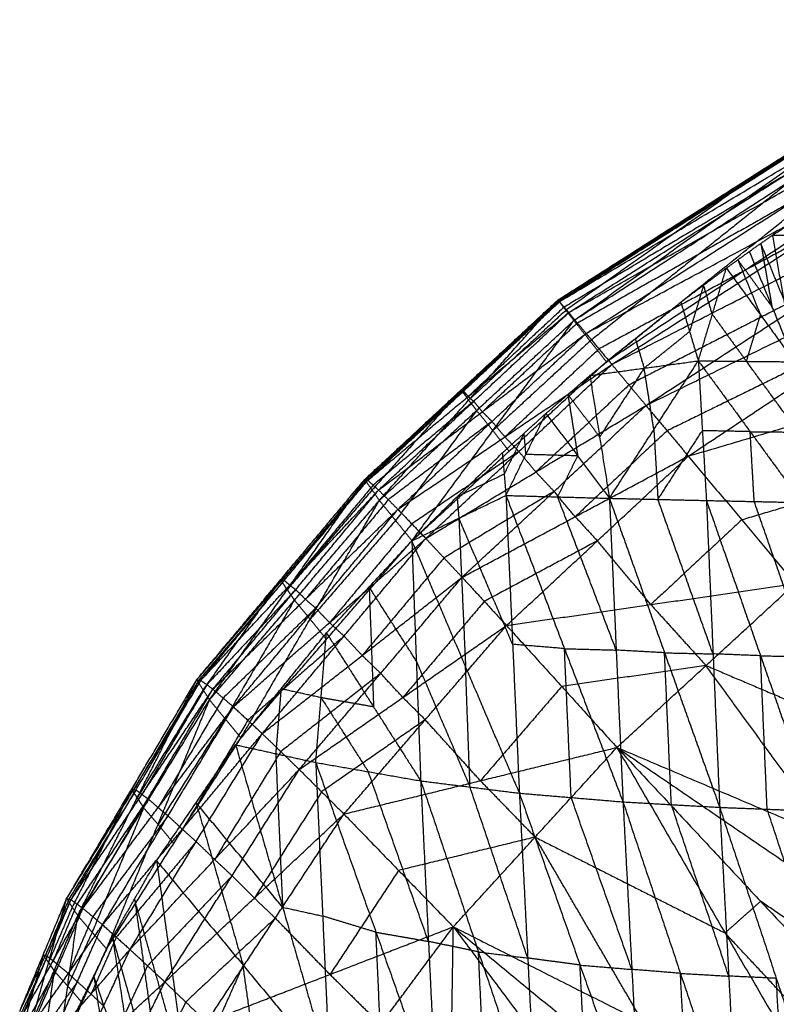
# Model space of a CAD drawing. Header units: millimetres. Extents: x -106 to 110, y -96 to 120.
# Tile 368 of 656: x -73 to -66, y 88 to 97. Entities that reach past the tile are written whole.
import ezdxf

# ---------------------------------------------------------------- set-up
doc = ezdxf.new("R2010")
doc.units = ezdxf.units.MM
doc.header["$MEASUREMENT"] = 0
doc.layers.add('Default', color=7, linetype='Continuous', true_color=0x000000)

msp = doc.modelspace()

# ---------------------------------------------------------------- linework, layer by layer
at = {"layer": 'Default'}
for points in [[(-68.0677, 94.5297, 11.3812), (-66.0181, 95.8341, 11.6363), (-63.9685, 97.1385, 11.8915)], [(-67.919, 94.339, 10.636), (-65.9438, 95.7387, 11.2638), (-63.9685, 97.1385, 11.8915)], [(-68.0677, 94.5297, 11.3812), (-66.0186, 95.8174, 11.8301), (-63.9694, 97.1051, 12.279)], [(-68.0526, 94.5145, 11.8439), (-66.011, 95.8098, 12.0615), (-63.9694, 97.1051, 12.279)], [(-68.0526, 94.5145, 11.8439), (-65.982, 95.7505, 12.2648), (-63.9114, 96.9865, 12.6856)], [(-67.9667, 94.4126, 12.3374), (-65.9391, 95.6995, 12.5115), (-63.9114, 96.9865, 12.6856)], [(-67.919, 94.339, 10.636), (-65.8704, 95.6618, 10.9424), (-63.8217, 96.9845, 11.2488)], [(-67.6165, 93.9565, 10.1416), (-65.7191, 95.4705, 10.6952), (-63.8217, 96.9845, 11.2488)], [(-67.9667, 94.4126, 12.3374), (-65.878, 95.5956, 12.7106), (-63.7892, 96.7785, 13.0837)], [(-67.8051, 94.2186, 12.8289), (-65.7971, 95.4986, 12.9563), (-63.7892, 96.7785, 13.0837)], [(-67.6165, 93.9565, 10.1416), (-65.586, 95.2961, 10.4701), (-63.5556, 96.6357, 10.7985)], [(-67.8051, 94.2186, 12.8289), (-65.7024, 95.3494, 13.1357), (-63.5997, 96.4803, 13.4426)], [(-67.5652, 93.9303, 13.2812), (-65.5825, 95.2053, 13.3619), (-63.5997, 96.4803, 13.4426)], [(-67.5652, 93.9303, 13.2812), (-65.4535, 95.012, 13.5061), (-63.3417, 96.0938, 13.731)], [(-67.2473, 93.5485, 13.6563), (-65.2945, 94.8211, 13.6936), (-63.3417, 96.0938, 13.731)], [(-66.011, 95.8098, 12.0615), (-67.0356, 95.1659, 11.837), (-68.0602, 94.5221, 11.6126)], [(-66.0181, 95.8341, 11.6363), (-67.0058, 95.1342, 11.3225), (-67.9934, 94.4344, 11.0086)], [(-65.9391, 95.6995, 12.5115), (-66.9744, 95.0815, 12.3011), (-68.0097, 94.4635, 12.0907)], [(-65.8704, 95.6618, 10.9424), (-66.8191, 94.9048, 10.6656), (-67.7677, 94.1478, 10.3888)], [(-66.0706, 95.1324, 10.2585), (-65.6332, 95.4208, 10.3292), (-65.1958, 95.7092, 10.3999)], [(-67.2473, 93.5485, 13.6563), (-65.1317, 94.5861, 13.7883), (-63.0162, 95.6236, 13.9202)], [(-66.8536, 93.0768, 13.9191), (-64.9349, 94.3502, 13.9197), (-63.0162, 95.6236, 13.9202)], [(-65.7971, 95.4986, 12.9563), (-66.8415, 94.9071, 12.7697), (-67.8859, 94.3156, 12.5832)], [(-65.5825, 95.2053, 13.3619), (-66.6338, 94.6399, 13.2084), (-67.6851, 94.0745, 13.055)], [(-66.2858, 94.9809, 10.2319), (-66.1782, 95.0566, 10.2452), (-66.0706, 95.1324, 10.2585)], [(-66.0706, 95.1324, 10.2585), (-65.5448, 95.1376, 10.055), (-65.019, 95.1428, 9.8515)], [(-66.0706, 95.1324, 10.2585), (-65.9671, 94.5436, 9.8272), (-65.8636, 93.9548, 9.3959)], [(-66.1782, 95.0566, 10.2452), (-66.1265, 94.7622, 10.0295), (-66.0747, 94.4678, 9.8139)], [(-65.9671, 94.5436, 9.8272), (-66.0726, 94.8001, 10.0362), (-66.1782, 95.0566, 10.2452)], [(-66.4991, 94.827, 10.2088), (-66.3924, 94.9039, 10.2204), (-66.2858, 94.9809, 10.2319)], [(-66.2858, 94.9809, 10.2319), (-66.0747, 94.4678, 9.8139), (-65.8636, 93.9548, 9.3959)], [(-66.3924, 94.9039, 10.2204), (-66.2869, 94.6474, 10.0113), (-66.1814, 94.3909, 9.8023)], [(-66.0747, 94.4678, 9.8139), (-66.2336, 94.6859, 10.0171), (-66.3924, 94.9039, 10.2204)], [(-65.2945, 94.8211, 13.6936), (-66.3504, 94.2803, 13.5812), (-67.4063, 93.7394, 13.4687)], [(-66.9227, 94.5096, 10.1727), (-66.7109, 94.6683, 10.1908), (-66.4991, 94.827, 10.2088)], [(-66.7602, 93.9637, 9.7716), (-66.6296, 94.3953, 9.9902), (-66.4991, 94.827, 10.2088)], [(-66.4991, 94.827, 10.2088), (-66.1814, 94.3909, 9.8023), (-65.8636, 93.9548, 9.3959)], [(-66.7109, 94.6683, 10.1908), (-66.7761, 94.4525, 10.0815), (-66.8414, 94.2367, 9.9722)], [(-66.6296, 94.3953, 9.9902), (-66.6702, 94.5318, 10.0905), (-66.7109, 94.6683, 10.1908)], [(-69.8661, 92.8599, 11.4507), (-68.9669, 93.6948, 11.4159), (-68.0677, 94.5297, 11.3812)], [(-69.8661, 92.8599, 11.4507), (-68.9594, 93.6872, 11.6473), (-68.0526, 94.5145, 11.8439)], [(-69.8387, 92.852, 11.8993), (-68.9457, 93.6832, 11.8716), (-68.0526, 94.5145, 11.8439)], [(-69.7301, 92.665, 10.7275), (-68.8989, 93.5974, 11.0543), (-68.0677, 94.5297, 11.3812)], [(-68.0602, 94.5221, 11.6126), (-68.5098, 94.1046, 11.6299), (-68.9594, 93.6872, 11.6473)], [(-68.0677, 94.5297, 11.3812), (-68.0602, 94.5221, 11.6126), (-68.0526, 94.5145, 11.8439)], [(-68.0677, 94.5297, 11.3812), (-67.9934, 94.4344, 11.0086), (-67.919, 94.339, 10.636)], [(-68.0526, 94.5145, 11.8439), (-68.0097, 94.4635, 12.0907), (-67.9667, 94.4126, 12.3374)], [(-67.7701, 93.8275, 10.1404), (-67.3464, 94.1686, 10.1565), (-66.9227, 94.5096, 10.1727)], [(-66.9227, 94.5096, 10.1727), (-66.8414, 94.2367, 9.9722), (-66.7602, 93.9637, 9.7716)], [(-69.8387, 92.852, 11.8993), (-68.9027, 93.6323, 12.1184), (-67.9667, 94.4126, 12.3374)], [(-69.7372, 92.761, 12.3775), (-68.8519, 93.5868, 12.3575), (-67.9667, 94.4126, 12.3374)], [(-68.0097, 94.4635, 12.0907), (-68.4562, 94.0479, 12.1045), (-68.9027, 93.6323, 12.1184)], [(-67.9934, 94.4344, 11.0086), (-68.4461, 94.0159, 11.0315), (-68.8989, 93.5974, 11.0543)], [(-67.9667, 94.4126, 12.3374), (-67.8859, 94.3156, 12.5832), (-67.8051, 94.2186, 12.8289)], [(-66.8536, 93.0768, 13.9191), (-64.5151, 93.7693, 13.9179), (-62.1766, 94.4619, 13.9168)], [(-66.6296, 94.3953, 9.9902), (-66.4708, 94.1773, 9.787), (-66.3119, 93.9593, 9.5837)], [(-66.3119, 93.9593, 9.5837), (-66.2466, 94.1751, 9.693), (-66.1814, 94.3909, 9.8023)], [(-69.7301, 92.665, 10.7275), (-68.8246, 93.502, 10.6818), (-67.919, 94.339, 10.636)], [(-69.4267, 92.2893, 10.247), (-68.6729, 93.3142, 10.4415), (-67.919, 94.339, 10.636)], [(-67.8859, 94.3156, 12.5832), (-68.3285, 93.9027, 12.5932), (-68.7711, 93.4898, 12.6032)], [(-67.919, 94.339, 10.636), (-67.7677, 94.1478, 10.3888), (-67.6165, 93.9565, 10.1416)], [(-64.9349, 94.3502, 13.9197), (-65.9927, 93.8314, 13.8537), (-67.0504, 93.3126, 13.7877)], [(-69.7372, 92.761, 12.3775), (-68.7711, 93.4898, 12.6032), (-67.8051, 94.2186, 12.8289)], [(-69.5573, 92.5814, 12.8532), (-68.6812, 93.4, 12.841), (-67.8051, 94.2186, 12.8289)], [(-67.8051, 94.2186, 12.8289), (-67.6851, 94.0745, 13.055), (-67.5652, 93.9303, 13.2812)], [(-67.2651, 93.8956, 9.956), (-67.0533, 94.0661, 9.9641), (-66.8414, 94.2367, 9.9722)], [(-67.7677, 94.1478, 10.3888), (-68.2203, 93.731, 10.4152), (-68.6729, 93.3142, 10.4415)], [(-67.3464, 94.1686, 10.1565), (-67.3057, 94.0321, 10.0563), (-67.2651, 93.8956, 9.956)], [(-67.6851, 94.0745, 13.055), (-68.1232, 93.6651, 13.0611), (-68.5613, 93.2558, 13.0672)], [(-69.5573, 92.5814, 12.8532), (-68.5613, 93.2558, 13.0672), (-67.5652, 93.9303, 13.2812)], [(-69.4267, 92.2893, 10.247), (-68.5216, 93.1229, 10.1943), (-67.6165, 93.9565, 10.1416)], [(-69.2977, 92.3108, 13.2903), (-68.4314, 93.1205, 13.2857), (-67.5652, 93.9303, 13.2812)], [(-67.7701, 93.8275, 10.1404), (-67.2651, 93.8956, 9.956), (-66.7602, 93.9637, 9.7716)], [(-67.5882, 92.6847, 9.5033), (-67.1742, 93.3242, 9.6374), (-66.7602, 93.9637, 9.7716)], [(-67.5652, 93.9303, 13.2812), (-67.4063, 93.7394, 13.4687), (-67.2473, 93.5485, 13.6563)], [(-66.7602, 93.9637, 9.7716), (-66.7225, 93.314, 9.4348), (-66.6848, 92.6643, 9.098)], [(-66.7602, 93.9637, 9.7716), (-66.3119, 93.9593, 9.5837), (-65.8636, 93.9548, 9.3959)], [(-66.7602, 93.9637, 9.7716), (-66.2774, 93.3046, 9.247), (-65.7947, 92.6454, 8.7225)], [(-65.8292, 93.3001, 9.0592), (-66.0705, 93.6297, 9.3215), (-66.3119, 93.9593, 9.5837)], [(-68.1792, 93.4742, 10.1448), (-67.9746, 93.6508, 10.1426), (-67.7701, 93.8275, 10.1404)], [(-67.7701, 93.8275, 10.1404), (-67.6791, 93.2561, 9.8218), (-67.5882, 92.6847, 9.5033)], [(-67.2651, 93.8956, 9.956), (-67.4721, 93.5759, 9.8889), (-67.6791, 93.2561, 9.8218)], [(-67.1742, 93.3242, 9.6374), (-67.2196, 93.6099, 9.7967), (-67.2651, 93.8956, 9.956)], [(-67.4063, 93.7394, 13.4687), (-67.8394, 93.3345, 13.471), (-68.2725, 92.9296, 13.4733)], [(-68.9457, 93.6832, 11.8716), (-69.399, 93.2696, 11.7733), (-69.8524, 92.8559, 11.675)], [(-68.9669, 93.6948, 11.4159), (-69.3825, 93.2286, 11.2525), (-69.7981, 92.7625, 11.0891)], [(-68.8989, 93.5974, 11.0543), (-68.9329, 93.6461, 11.2351), (-68.9669, 93.6948, 11.4159)], [(-68.9594, 93.6872, 11.6473), (-68.9631, 93.691, 11.5316), (-68.9669, 93.6948, 11.4159)], [(-68.9594, 93.6872, 11.6473), (-68.9525, 93.6852, 11.7595), (-68.9457, 93.6832, 11.8716)], [(-68.9027, 93.6323, 12.1184), (-68.9242, 93.6577, 11.995), (-68.9457, 93.6832, 11.8716)], [(-67.9746, 93.6508, 10.1426), (-67.9292, 93.3651, 9.9833), (-67.8837, 93.0794, 9.824)], [(-67.6791, 93.2561, 9.8218), (-67.8269, 93.4535, 9.9822), (-67.9746, 93.6508, 10.1426)], [(-68.8519, 93.5868, 12.3575), (-69.3199, 93.1966, 12.2479), (-69.7879, 92.8065, 12.1384)], [(-68.9027, 93.6323, 12.1184), (-68.8773, 93.6095, 12.2379), (-68.8519, 93.5868, 12.3575)], [(-68.8989, 93.5974, 11.0543), (-68.8617, 93.5497, 10.8681), (-68.8246, 93.502, 10.6818)], [(-68.7711, 93.4898, 12.6032), (-68.8115, 93.5383, 12.4803), (-68.8519, 93.5868, 12.3575)], [(-68.8246, 93.502, 10.6818), (-69.2015, 92.9896, 10.5845), (-69.5784, 92.4772, 10.4872)], [(-69.2977, 92.3108, 13.2903), (-68.2725, 92.9296, 13.4733), (-67.2473, 93.5485, 13.6563)], [(-68.9595, 91.9496, 13.652), (-68.1034, 92.749, 13.6541), (-67.2473, 93.5485, 13.6563)], [(-68.6729, 93.3142, 10.4415), (-68.7487, 93.4081, 10.5616), (-68.8246, 93.502, 10.6818)], [(-68.7711, 93.4898, 12.6032), (-68.7261, 93.4449, 12.7221), (-68.6812, 93.4, 12.841)], [(-68.5851, 93.1071, 10.1629), (-68.3822, 93.2906, 10.1539), (-68.1792, 93.4742, 10.1448)], [(-68.5515, 92.711, 9.9696), (-68.3653, 93.0926, 10.0572), (-68.1792, 93.4742, 10.1448)], [(-68.1792, 93.4742, 10.1448), (-67.8837, 93.0794, 9.824), (-67.5882, 92.6847, 9.5033)], [(-67.2473, 93.5485, 13.6563), (-67.0504, 93.3126, 13.7877), (-66.8536, 93.0768, 13.9191)], [(-68.6812, 93.4, 12.841), (-69.1642, 93.0356, 12.7282), (-69.6472, 92.6712, 12.6153)], [(-68.5613, 93.2558, 13.0672), (-68.6212, 93.3279, 12.9541), (-68.6812, 93.4, 12.841)], [(-68.6729, 93.3142, 10.4415), (-68.5972, 93.2185, 10.3179), (-68.5216, 93.1229, 10.1943)], [(-68.3822, 93.2906, 10.1539), (-68.4752, 93.0998, 10.1101), (-68.5683, 92.909, 10.0662)], [(-68.3653, 93.0926, 10.0572), (-68.3738, 93.1916, 10.1055), (-68.3822, 93.2906, 10.1539)], [(-67.0504, 93.3126, 13.7877), (-67.4785, 92.9129, 13.7866), (-67.9065, 92.5132, 13.7855)], [(-67.1742, 93.3242, 9.6374), (-67.1553, 92.9993, 9.469), (-67.1365, 92.6745, 9.3006)], [(-67.1365, 92.6745, 9.3006), (-66.9295, 92.9942, 9.3677), (-66.7225, 93.314, 9.4348)], [(-66.2774, 93.3046, 9.247), (-66.5, 93.3093, 9.3409), (-66.7225, 93.314, 9.4348)], [(-66.2398, 92.6549, 8.9102), (-66.2586, 92.9797, 9.0786), (-66.2774, 93.3046, 9.247)], [(-66.2774, 93.3046, 9.247), (-66.0533, 93.3023, 9.1531), (-65.8292, 93.3001, 9.0592)], [(-68.5613, 93.2558, 13.0672), (-68.4964, 93.1882, 13.1764), (-68.4314, 93.1205, 13.2857)], [(-69.4279, 92.2883, 10.247), (-69.0065, 92.6977, 10.205), (-68.5851, 93.1071, 10.1629)], [(-68.4314, 93.1205, 13.2857), (-68.9295, 92.7833, 13.1787), (-69.4275, 92.4461, 13.0717)], [(-68.5851, 93.1071, 10.1629), (-68.5683, 92.909, 10.0662), (-68.5515, 92.711, 9.9696)], [(-68.2725, 92.9296, 13.4733), (-68.352, 93.0251, 13.3795), (-68.4314, 93.1205, 13.2857)], [(-64.0178, 93.176, 13.9598), (-65.187, 92.8297, 13.9604), (-66.3562, 92.4834, 13.961)], [(-68.9595, 91.9496, 13.652), (-67.9065, 92.5132, 13.7855), (-66.8536, 93.0768, 13.9191)], [(-68.5462, 91.5009, 13.9041), (-67.6999, 92.2889, 13.9116), (-66.8536, 93.0768, 13.9191)], [(-67.8837, 93.0794, 9.824), (-68.1245, 93.086, 9.9406), (-68.3653, 93.0926, 10.0572)], [(-68.0698, 92.6978, 9.7364), (-67.9767, 92.8886, 9.7802), (-67.8837, 93.0794, 9.824)], [(-66.8536, 93.0768, 13.9191), (-66.3562, 92.4834, 13.961), (-65.8589, 91.89, 14.0028)], [(-68.2725, 92.9296, 13.4733), (-68.1879, 92.8393, 13.5637), (-68.1034, 92.749, 13.6541)], [(-71.4306, 90.9952, 11.7439), (-70.6483, 91.9275, 11.5973), (-69.8661, 92.8599, 11.4507)], [(-71.4306, 90.9952, 11.7439), (-70.6347, 91.9236, 11.8216), (-69.8387, 92.852, 11.8993)], [(-71.3925, 90.9904, 12.1434), (-70.6156, 91.9212, 12.0214), (-69.8387, 92.852, 11.8993)], [(-71.3119, 90.8087, 11.0922), (-70.589, 91.8343, 11.2715), (-69.8661, 92.8599, 11.4507)], [(-69.8524, 92.8559, 11.675), (-70.2435, 92.3897, 11.7483), (-70.6347, 91.9236, 11.8216)], [(-69.8661, 92.8599, 11.4507), (-69.8524, 92.8559, 11.675), (-69.8387, 92.852, 11.8993)], [(-69.8661, 92.8599, 11.4507), (-69.7981, 92.7625, 11.0891), (-69.7301, 92.665, 10.7275)], [(-69.8387, 92.852, 11.8993), (-69.7879, 92.8065, 12.1384), (-69.7372, 92.761, 12.3775)], [(-68.5683, 92.909, 10.0662), (-68.7874, 92.8034, 10.1356), (-69.0065, 92.6977, 10.205)], [(-71.3925, 90.9904, 12.1434), (-70.5648, 91.8757, 12.2604), (-69.7372, 92.761, 12.3775)], [(-71.2797, 90.9083, 12.5662), (-70.5084, 91.8346, 12.4719), (-69.7372, 92.761, 12.3775)], [(-69.7981, 92.7625, 11.0891), (-70.1935, 92.2984, 11.1803), (-70.589, 91.8343, 11.2715)], [(-69.7879, 92.8065, 12.1384), (-70.1764, 92.3411, 12.1994), (-70.5648, 91.8757, 12.2604)], [(-69.7372, 92.761, 12.3775), (-69.6472, 92.6712, 12.6153), (-69.5573, 92.5814, 12.8532)], [(-68.1034, 92.749, 13.6541), (-68.616, 92.4396, 13.5626), (-69.1286, 92.1302, 13.4711)], [(-67.9065, 92.5132, 13.7855), (-68.005, 92.6311, 13.7198), (-68.1034, 92.749, 13.6541)], [(-71.3119, 90.8087, 11.0922), (-70.521, 91.7369, 10.9099), (-69.7301, 92.665, 10.7275)], [(-71.0195, 90.4557, 10.6498), (-70.3748, 91.5603, 10.6887), (-69.7301, 92.665, 10.7275)], [(-69.6472, 92.6712, 12.6153), (-70.0329, 92.208, 12.6625), (-70.4185, 91.7448, 12.7097)], [(-69.7301, 92.665, 10.7275), (-69.5784, 92.4772, 10.4872), (-69.4267, 92.2893, 10.247)], [(-69.4279, 92.2883, 10.247), (-68.9897, 92.4996, 10.1083), (-68.5515, 92.711, 9.9696)], [(-69.0065, 92.6977, 10.205), (-68.9981, 92.5987, 10.1566), (-68.9897, 92.4996, 10.1083)], [(-68.5515, 92.711, 9.9696), (-68.489, 91.3257, 9.5103), (-68.4265, 89.9405, 9.051)], [(-68.5515, 92.711, 9.9696), (-68.0698, 92.6978, 9.7364), (-67.5882, 92.6847, 9.5033)], [(-68.5515, 92.711, 9.9696), (-68.0065, 91.2853, 9.2698), (-67.4615, 89.8595, 8.5701)], [(-67.5248, 91.2721, 9.0367), (-67.7973, 91.985, 9.3865), (-68.0698, 92.6978, 9.7364)], [(-67.5882, 92.6847, 9.5033), (-67.5248, 91.2721, 9.0367), (-67.4615, 89.8595, 8.5701)], [(-67.5882, 92.6847, 9.5033), (-67.1365, 92.6745, 9.3006), (-66.6848, 92.6643, 9.098)], [(-67.5882, 92.6847, 9.5033), (-67.0747, 91.2468, 8.8329), (-66.5613, 89.8088, 8.1626)], [(-66.6231, 91.2366, 8.6303), (-66.8798, 91.9555, 8.9655), (-67.1365, 92.6745, 9.3006)], [(-66.6848, 92.6643, 9.098), (-66.6231, 91.2366, 8.6303), (-66.5613, 89.8088, 8.1626)], [(-66.6848, 92.6643, 9.098), (-66.2398, 92.6549, 8.9102), (-65.7947, 92.6454, 8.7225)], [(-66.6848, 92.6643, 9.098), (-66.181, 91.2192, 8.4454), (-65.6771, 89.7742, 7.7929)], [(-65.7359, 91.2098, 8.2577), (-65.9879, 91.9323, 8.584), (-66.2398, 92.6549, 8.9102)], [(-71.2797, 90.9083, 12.5662), (-70.4185, 91.7448, 12.7097), (-69.5573, 92.5814, 12.8532)], [(-71.0891, 90.7437, 12.9838), (-70.3232, 91.6625, 12.9185), (-69.5573, 92.5814, 12.8532)], [(-69.5573, 92.5814, 12.8532), (-69.4275, 92.4461, 13.0717), (-69.2977, 92.3108, 13.2903)], [(-69.5784, 92.4772, 10.4872), (-69.9766, 92.0188, 10.5879), (-70.3748, 91.5603, 10.6887)], [(-68.9897, 92.4996, 10.1083), (-68.9584, 91.807, 9.8786), (-68.9272, 91.1144, 9.649)], [(-68.489, 91.3257, 9.5103), (-68.7393, 91.9127, 9.8093), (-68.9897, 92.4996, 10.1083)], [(-67.9065, 92.5132, 13.7855), (-67.8032, 92.401, 13.8486), (-67.6999, 92.2889, 13.9116)], [(-66.3562, 92.4834, 13.961), (-66.7794, 92.0894, 13.9572), (-67.2025, 91.6955, 13.9535)], [(-69.4275, 92.4461, 13.0717), (-69.8104, 91.9866, 13.1044), (-70.1934, 91.5272, 13.137)], [(-71.0891, 90.7437, 12.9838), (-70.1934, 91.5272, 13.137), (-69.2977, 92.3108, 13.2903)], [(-71.0195, 90.4557, 10.6498), (-70.2231, 91.3725, 10.4484), (-69.4267, 92.2893, 10.247)], [(-70.8204, 90.4944, 13.3638), (-70.059, 91.4026, 13.327), (-69.2977, 92.3108, 13.2903)], [(-70.2225, 91.4316, 10.3971), (-69.8252, 91.86, 10.322), (-69.4279, 92.2883, 10.247)], [(-69.4279, 92.2883, 10.247), (-69.3864, 91.1716, 9.9042), (-69.345, 90.0549, 9.5615)], [(-69.4279, 92.2883, 10.247), (-68.9272, 91.1144, 9.649), (-68.4265, 89.9405, 9.051)], [(-69.2977, 92.3108, 13.2903), (-69.1286, 92.1302, 13.4711), (-68.9595, 91.9496, 13.652)], [(-67.6999, 92.2889, 13.9116), (-68.2264, 92.0071, 13.8448), (-68.7528, 91.7253, 13.7781)], [(-67.2025, 91.6955, 13.9535), (-67.4512, 91.9922, 13.9325), (-67.6999, 92.2889, 13.9116)], [(-69.1286, 92.1302, 13.4711), (-69.5092, 91.6761, 13.4895), (-69.8899, 91.222, 13.5079)], [(-70.6156, 91.9212, 12.0214), (-71.0136, 91.457, 11.9825), (-71.4115, 90.9928, 11.9436)], [(-70.6483, 91.9275, 11.5973), (-71.0098, 91.4147, 11.5077), (-71.3713, 90.902, 11.418)], [(-70.8204, 90.4944, 13.3638), (-69.8899, 91.222, 13.5079), (-68.9595, 91.9496, 13.652)], [(-70.589, 91.8343, 11.2715), (-70.6187, 91.8809, 11.4344), (-70.6483, 91.9275, 11.5973)], [(-70.6347, 91.9236, 11.8216), (-70.6415, 91.9255, 11.7094), (-70.6483, 91.9275, 11.5973)], [(-70.6347, 91.9236, 11.8216), (-70.6251, 91.9224, 11.9215), (-70.6156, 91.9212, 12.0214)], [(-70.5648, 91.8757, 12.2604), (-70.5902, 91.8984, 12.1409), (-70.6156, 91.9212, 12.0214)], [(-70.4758, 90.1609, 13.6734), (-69.7177, 91.0552, 13.6627), (-68.9595, 91.9496, 13.652)], [(-68.9595, 91.9496, 13.652), (-68.7528, 91.7253, 13.7781), (-68.5462, 91.5009, 13.9041)], [(-70.5084, 91.8346, 12.4719), (-70.9223, 91.392, 12.4133), (-71.3361, 90.9494, 12.3548)], [(-70.589, 91.8343, 11.2715), (-70.555, 91.7856, 11.0907), (-70.521, 91.7369, 10.9099)], [(-70.5648, 91.8757, 12.2604), (-70.5366, 91.8552, 12.3661), (-70.5084, 91.8346, 12.4719)], [(-70.4185, 91.7448, 12.7097), (-70.4635, 91.7897, 12.5908), (-70.5084, 91.8346, 12.4719)], [(-69.8252, 91.86, 10.322), (-69.8045, 91.3016, 10.1507), (-69.7838, 90.7433, 9.9793)], [(-69.3864, 91.1716, 9.9042), (-69.6058, 91.5158, 10.1131), (-69.8252, 91.86, 10.322)], [(-68.5462, 91.5009, 13.9041), (-67.2025, 91.6955, 13.9535), (-65.8589, 91.89, 14.0028)], [(-67.5184, 90.3661, 13.9777), (-66.6886, 91.1281, 13.9903), (-65.8589, 91.89, 14.0028)], [(-67.5184, 90.3661, 13.9777), (-66.6886, 91.1281, 13.9903), (-65.8589, 91.89, 14.0028)], [(-70.521, 91.7369, 10.9099), (-70.8434, 91.1845, 10.8904), (-71.1657, 90.6322, 10.871)], [(-70.3748, 91.5603, 10.6887), (-70.4479, 91.6486, 10.7993), (-70.521, 91.7369, 10.9099)], [(-70.4185, 91.7448, 12.7097), (-70.3708, 91.7037, 12.8141), (-70.3232, 91.6625, 12.9185)], [(-68.7528, 91.7253, 13.7781), (-69.1319, 91.2781, 13.7834), (-69.511, 90.8309, 13.7888)], [(-70.3232, 91.6625, 12.9185), (-70.7538, 91.2443, 12.8467), (-71.1844, 90.826, 12.775)], [(-70.1934, 91.5272, 13.137), (-70.2583, 91.5949, 13.0277), (-70.3232, 91.6625, 12.9185)], [(-67.2025, 91.6955, 13.9535), (-66.9456, 91.4118, 13.9719), (-66.6886, 91.1281, 13.9903)], [(-70.3748, 91.5603, 10.6887), (-70.299, 91.4664, 10.5685), (-70.2231, 91.3725, 10.4484)], [(-70.4758, 90.1609, 13.6734), (-69.511, 90.8309, 13.7888), (-68.5462, 91.5009, 13.9041)], [(-70.1934, 91.5272, 13.137), (-70.1262, 91.4649, 13.232), (-70.059, 91.4026, 13.327)], [(-70.06, 89.7462, 13.8825), (-69.3031, 90.6236, 13.8933), (-68.5462, 91.5009, 13.9041)], [(-68.5462, 91.5009, 13.9041), (-68.0323, 90.9335, 13.9409), (-67.5184, 90.3661, 13.9777)], [(-71.0684, 90.3906, 10.6699), (-70.6455, 90.9111, 10.5335), (-70.2225, 91.4316, 10.3971)], [(-70.059, 91.4026, 13.327), (-70.5069, 91.0108, 13.2504), (-70.9547, 90.619, 13.1738)], [(-70.3221, 90.2261, 10.1668), (-70.2723, 90.8289, 10.2819), (-70.2225, 91.4316, 10.3971)], [(-70.2225, 91.4316, 10.3971), (-69.7838, 90.7433, 9.9793), (-69.345, 90.0549, 9.5615)], [(-69.8899, 91.222, 13.5079), (-69.9745, 91.3123, 13.4175), (-70.059, 91.4026, 13.327)], [(-68.0065, 91.2853, 9.2698), (-68.2477, 91.3055, 9.39), (-68.489, 91.3257, 9.5103)], [(-67.944, 89.9, 8.8105), (-67.9752, 90.5926, 9.0402), (-68.0065, 91.2853, 9.2698)], [(-68.0065, 91.2853, 9.2698), (-67.7657, 91.2787, 9.1532), (-67.5248, 91.2721, 9.0367)], [(-67.0747, 91.2468, 8.8329), (-67.2998, 91.2594, 8.9348), (-67.5248, 91.2721, 9.0367)], [(-69.8899, 91.222, 13.5079), (-69.8038, 91.1386, 13.5853), (-69.7177, 91.0552, 13.6627)], [(-69.3864, 91.1716, 9.9042), (-69.1361, 90.5847, 9.6052), (-68.8857, 89.9977, 9.3062)], [(-67.0114, 89.8342, 8.3663), (-67.0431, 90.5405, 8.5996), (-67.0747, 91.2468, 8.8329)], [(-67.0747, 91.2468, 8.8329), (-66.8489, 91.2417, 8.7316), (-66.6231, 91.2366, 8.6303)], [(-66.181, 91.2192, 8.4454), (-66.402, 91.2279, 8.5379), (-66.6231, 91.2366, 8.6303)], [(-66.1192, 89.7915, 7.9777), (-66.1501, 90.5054, 8.2116), (-66.181, 91.2192, 8.4454)], [(-66.181, 91.2192, 8.4454), (-65.9584, 91.2145, 8.3516), (-65.7359, 91.2098, 8.2577)], [(-68.8857, 89.9977, 9.3062), (-68.9064, 90.556, 9.4776), (-68.9272, 91.1144, 9.649)], [(-66.6886, 91.1281, 13.9903), (-67.3605, 91.0308, 13.9656), (-68.0323, 90.9335, 13.9409)], [(-66.6886, 91.1281, 13.9903), (-65.6852, 90.7022, 13.6019), (-64.6818, 90.2763, 13.2135)], [(-65.5116, 89.5144, 13.201), (-66.1001, 90.3212, 13.5956), (-66.6886, 91.1281, 13.9903)], [(-72.6416, 88.9592, 12.3395), (-72.0361, 89.9772, 12.0417), (-71.4306, 90.9952, 11.7439)], [(-72.6416, 88.9592, 12.3395), (-72.0171, 89.9748, 12.2414), (-71.3925, 90.9904, 12.1434)], [(-72.601, 88.949, 12.6465), (-71.9967, 89.9697, 12.3949), (-71.3925, 90.9904, 12.1434)], [(-72.5386, 88.8011, 11.8192), (-71.9846, 89.8981, 11.7815), (-71.4306, 90.9952, 11.7439)], [(-71.4115, 90.9928, 11.9436), (-71.7143, 90.4838, 12.0925), (-72.0171, 89.9748, 12.2414)], [(-71.4306, 90.9952, 11.7439), (-71.4115, 90.9928, 11.9436), (-71.3925, 90.9904, 12.1434)], [(-71.4306, 90.9952, 11.7439), (-71.3713, 90.902, 11.418), (-71.3119, 90.8087, 11.0922)], [(-71.3925, 90.9904, 12.1434), (-71.3361, 90.9494, 12.3548), (-71.2797, 90.9083, 12.5662)], [(-69.7177, 91.0552, 13.6627), (-70.1829, 90.6914, 13.5907), (-70.6481, 90.3276, 13.5186)], [(-69.511, 90.8309, 13.7888), (-69.6143, 90.9431, 13.7257), (-69.7177, 91.0552, 13.6627)], [(-72.601, 88.949, 12.6465), (-71.9403, 89.9287, 12.6064), (-71.2797, 90.9083, 12.5662)], [(-72.4902, 88.869, 12.9639), (-71.885, 89.8886, 12.765), (-71.2797, 90.9083, 12.5662)], [(-71.3713, 90.902, 11.418), (-71.6779, 90.4001, 11.5998), (-71.9846, 89.8981, 11.7815)], [(-71.3361, 90.9494, 12.3548), (-71.6382, 90.439, 12.4806), (-71.9403, 89.9287, 12.6064)], [(-71.2797, 90.9083, 12.5662), (-71.1844, 90.826, 12.775), (-71.0891, 90.7437, 12.9838)], [(-70.6455, 90.9111, 10.5335), (-70.6703, 90.6098, 10.4759), (-70.6952, 90.3084, 10.4183)], [(-70.2723, 90.8289, 10.2819), (-70.4589, 90.87, 10.4077), (-70.6455, 90.9111, 10.5335)], [(-68.0323, 90.9335, 13.9409), (-68.4108, 90.4948, 13.9355), (-68.7892, 90.0562, 13.9301)], [(-72.5386, 88.8011, 11.8192), (-71.9253, 89.8049, 11.4557), (-71.3119, 90.8087, 11.0922)], [(-72.2701, 88.4912, 11.4419), (-71.791, 89.65, 11.267), (-71.3119, 90.8087, 11.0922)], [(-71.1844, 90.826, 12.775), (-71.487, 90.3162, 12.8744), (-71.7897, 89.8063, 12.9738)], [(-71.3119, 90.8087, 11.0922), (-71.1657, 90.6322, 10.871), (-71.0195, 90.4557, 10.6498)], [(-70.2723, 90.8289, 10.2819), (-70.0529, 90.4847, 10.073), (-69.8335, 90.1405, 9.8641)], [(-69.7838, 90.7433, 9.9793), (-70.028, 90.7861, 10.1306), (-70.2723, 90.8289, 10.2819)], [(-69.511, 90.8309, 13.7888), (-69.4071, 90.7272, 13.841), (-69.3031, 90.6236, 13.8933)], [(-72.4902, 88.869, 12.9639), (-71.7897, 89.8063, 12.9738), (-71.0891, 90.7437, 12.9838)], [(-72.3071, 88.715, 13.2694), (-71.6981, 89.7294, 13.1266), (-71.0891, 90.7437, 12.9838)], [(-71.0891, 90.7437, 12.9838), (-70.9547, 90.619, 13.1738), (-70.8204, 90.4944, 13.3638)], [(-71.1657, 90.6322, 10.871), (-71.4784, 90.1411, 11.069), (-71.791, 89.65, 11.267)], [(-69.3031, 90.6236, 13.8933), (-69.7855, 90.2885, 13.8356), (-70.2679, 89.9535, 13.778)], [(-68.7892, 90.0562, 13.9301), (-69.0462, 90.3399, 13.9117), (-69.3031, 90.6236, 13.8933)], [(-70.9547, 90.619, 13.1738), (-71.2592, 90.1119, 13.2452), (-71.5637, 89.6047, 13.3166)], [(-72.3071, 88.715, 13.2694), (-71.5637, 89.6047, 13.3166), (-70.8204, 90.4944, 13.3638)], [(-72.2701, 88.4912, 11.4419), (-71.6448, 89.4734, 11.0458), (-71.0195, 90.4557, 10.6498)], [(-72.0518, 88.4859, 13.5383), (-71.4361, 89.4902, 13.451), (-70.8204, 90.4944, 13.3638)], [(-70.8204, 90.4944, 13.3638), (-70.6481, 90.3276, 13.5186), (-70.4758, 90.1609, 13.6734)], [(-71.8044, 89.312, 11.0639), (-71.4364, 89.8513, 10.8669), (-71.0684, 90.3906, 10.6699)], [(-71.0684, 90.3906, 10.6699), (-70.6952, 90.3084, 10.4183), (-70.3221, 90.2261, 10.1668)], [(-71.0684, 90.3906, 10.6699), (-70.6309, 88.8792, 10.3148), (-70.1935, 87.3678, 9.9596)], [(-70.06, 89.7462, 13.8825), (-68.7892, 90.0562, 13.9301), (-67.5184, 90.3661, 13.9777)], [(-69.0415, 88.6969, 13.9087), (-68.28, 89.5315, 13.9432), (-67.5184, 90.3661, 13.9777)], [(-69.0415, 88.6969, 13.9087), (-68.28, 89.5315, 13.9432), (-67.5184, 90.3661, 13.9777)], [(-67.5184, 90.3661, 13.9777), (-66.5114, 88.64, 13.201), (-65.5043, 86.9139, 12.4242)], [(-67.5184, 90.3661, 13.9777), (-66.1807, 88.9344, 13.201), (-64.8429, 87.5026, 12.4242)], [(-67.5184, 90.3661, 13.9777), (-65.8474, 89.2258, 13.201), (-64.1764, 88.0856, 12.4242)], [(-67.5184, 90.3661, 13.9777), (-65.5116, 89.5144, 13.201), (-63.5048, 88.6626, 12.4242)], [(-70.6481, 90.3276, 13.5186), (-70.956, 89.8255, 13.5622), (-71.2638, 89.3234, 13.6059)], [(-70.6952, 90.3084, 10.4183), (-70.6631, 89.5938, 10.3665), (-70.6309, 88.8792, 10.3148)], [(-70.3221, 90.2261, 10.1668), (-70.2578, 88.797, 10.0632), (-70.1935, 87.3678, 9.9596)], [(-70.3221, 90.2261, 10.1668), (-69.8335, 90.1405, 9.8641), (-69.345, 90.0549, 9.5615)], [(-70.3221, 90.2261, 10.1668), (-69.7616, 88.6468, 9.7563), (-69.2011, 87.0675, 9.3459)], [(-72.0518, 88.4859, 13.5383), (-71.2638, 89.3234, 13.6059), (-70.4758, 90.1609, 13.6734)], [(-71.7274, 88.1831, 13.7456), (-71.1016, 89.172, 13.7095), (-70.4758, 90.1609, 13.6734)], [(-70.4758, 90.1609, 13.6734), (-70.2679, 89.9535, 13.778), (-70.06, 89.7462, 13.8825)], [(-69.2731, 88.5612, 9.4537), (-69.5533, 89.3509, 9.6589), (-69.8335, 90.1405, 9.8641)], [(-69.345, 90.0549, 9.5615), (-69.2731, 88.5612, 9.4537), (-69.2011, 87.0675, 9.3459)], [(-69.345, 90.0549, 9.5615), (-68.8857, 89.9977, 9.3062), (-68.4265, 89.9405, 9.051)], [(-69.345, 90.0549, 9.5615), (-68.8076, 88.4636, 9.1996), (-68.2703, 86.8722, 8.8377)], [(-68.3484, 88.4063, 8.9444), (-68.617, 89.202, 9.1253), (-68.8857, 89.9977, 9.3062)], [(-68.7892, 90.0562, 13.9301), (-68.5346, 89.7938, 13.9367), (-68.28, 89.5315, 13.9432)], [(-71.9967, 89.9697, 12.3949), (-72.309, 89.4619, 12.444), (-72.6213, 88.9541, 12.493)], [(-72.0361, 89.9772, 12.0417), (-72.3131, 89.4287, 12.0605), (-72.5901, 88.8802, 12.0793)], [(-71.885, 89.8886, 12.765), (-72.2153, 89.3988, 12.7851), (-72.5456, 88.909, 12.8052)], [(-71.9846, 89.8981, 11.7815), (-72.0103, 89.9377, 11.9116), (-72.0361, 89.9772, 12.0417)], [(-72.0171, 89.9748, 12.2414), (-72.0266, 89.976, 12.1416), (-72.0361, 89.9772, 12.0417)], [(-72.0171, 89.9748, 12.2414), (-72.0069, 89.9723, 12.3182), (-71.9967, 89.9697, 12.3949)], [(-71.9403, 89.9287, 12.6064), (-71.9685, 89.9492, 12.5006), (-71.9967, 89.9697, 12.3949)], [(-71.9846, 89.8981, 11.7815), (-71.9549, 89.8515, 11.6186), (-71.9253, 89.8049, 11.4557)], [(-71.9403, 89.9287, 12.6064), (-71.9126, 89.9087, 12.6857), (-71.885, 89.8886, 12.765)], [(-71.7897, 89.8063, 12.9738), (-71.8373, 89.8475, 12.8694), (-71.885, 89.8886, 12.765)], [(-70.2679, 89.9535, 13.778), (-70.5808, 89.4591, 13.796), (-70.8937, 88.9646, 13.8141)], [(-68.4265, 89.9405, 9.051), (-68.3484, 88.4063, 8.9444), (-68.2703, 86.8722, 8.8377)], [(-68.4265, 89.9405, 9.051), (-67.944, 89.9, 8.8105), (-67.4615, 89.8595, 8.5701)], [(-68.4265, 89.9405, 9.051), (-67.8616, 88.3409, 8.7096), (-67.2968, 86.7413, 8.3681)], [(-67.3791, 88.3004, 8.4691), (-67.6616, 89.1002, 8.6398), (-67.944, 89.9, 8.8105)], [(-71.9253, 89.8049, 11.4557), (-72.1648, 89.2255, 11.5431), (-72.4043, 88.6461, 11.6305)], [(-71.791, 89.65, 11.267), (-71.8581, 89.7274, 11.3614), (-71.9253, 89.8049, 11.4557)], [(-71.7897, 89.8063, 12.9738), (-71.7439, 89.7678, 13.0502), (-71.6981, 89.7294, 13.1266)], [(-71.4364, 89.8513, 10.8669), (-71.2177, 89.0956, 10.6893), (-70.9989, 88.3399, 10.5118)], [(-70.6309, 88.8792, 10.3148), (-71.0336, 89.3653, 10.5908), (-71.4364, 89.8513, 10.8669)], [(-67.4615, 89.8595, 8.5701), (-67.3791, 88.3004, 8.4691), (-67.2968, 86.7413, 8.3681)], [(-67.4615, 89.8595, 8.5701), (-67.0114, 89.8342, 8.3663), (-66.5613, 89.8088, 8.1626)], [(-67.4615, 89.8595, 8.5701), (-66.9269, 88.2635, 8.2733), (-66.3923, 86.6676, 7.9766)], [(-66.4768, 88.2382, 8.0696), (-66.7441, 89.0362, 8.218), (-67.0114, 89.8342, 8.3663)], [(-66.5613, 89.8088, 8.1626), (-66.4768, 88.2382, 8.0696), (-66.3923, 86.6676, 7.9766)], [(-66.5613, 89.8088, 8.1626), (-66.1192, 89.7915, 7.9777), (-65.6771, 89.7742, 7.7929)], [(-66.5613, 89.8088, 8.1626), (-66.0339, 88.2171, 7.8941), (-65.5065, 86.6254, 7.6255)], [(-71.6981, 89.7294, 13.1266), (-72.0484, 89.2607, 13.1216), (-72.3987, 88.792, 13.1166)], [(-71.7274, 88.1831, 13.7456), (-70.8937, 88.9646, 13.8141), (-70.06, 89.7462, 13.8825)], [(-71.5637, 89.6047, 13.3166), (-71.6309, 89.667, 13.2216), (-71.6981, 89.7294, 13.1266)], [(-71.3385, 87.8099, 13.8687), (-70.6992, 88.778, 13.8756), (-70.06, 89.7462, 13.8825)], [(-70.06, 89.7462, 13.8825), (-69.5507, 89.2216, 13.8956), (-69.0415, 88.6969, 13.9087)], [(-65.5918, 88.1998, 7.7092), (-65.8555, 88.9957, 7.8435), (-66.1192, 89.7915, 7.9777)], [(-71.791, 89.65, 11.267), (-71.7179, 89.5617, 11.1564), (-71.6448, 89.4734, 11.0458)], [(-71.5637, 89.6047, 13.3166), (-71.4999, 89.5474, 13.3838), (-71.4361, 89.4902, 13.451)], [(-68.28, 89.5315, 13.9432), (-68.9153, 89.3765, 13.9194), (-69.5507, 89.2216, 13.8956)], [(-68.28, 89.5315, 13.9432), (-67.3957, 89.0858, 13.5721), (-66.5114, 88.64, 13.201)], [(-67.2729, 87.8054, 13.1665), (-67.7764, 88.6685, 13.5549), (-68.28, 89.5315, 13.9432)], [(-71.4361, 89.4902, 13.451), (-71.8078, 89.0453, 13.4274), (-72.1795, 88.6005, 13.4038)], [(-71.2638, 89.3234, 13.6059), (-71.35, 89.4068, 13.5285), (-71.4361, 89.4902, 13.451)], [(-72.2144, 88.5974, 11.3891), (-72.0094, 88.9547, 11.2265), (-71.8044, 89.312, 11.0639)], [(-71.8044, 89.312, 11.0639), (-71.5104, 87.1988, 11.2035), (-71.2163, 85.0857, 11.343)], [(-71.8044, 89.312, 11.0639), (-70.9989, 88.3399, 10.5118), (-70.1935, 87.3678, 9.9596)], [(-71.2638, 89.3234, 13.6059), (-71.1827, 89.2477, 13.6577), (-71.1016, 89.172, 13.7095)], [(-71.1016, 89.172, 13.7095), (-71.4956, 88.7532, 13.6758), (-71.8896, 88.3345, 13.642)], [(-70.8937, 88.9646, 13.8141), (-70.9976, 89.0683, 13.7618), (-71.1016, 89.172, 13.7095)], [(-69.5507, 89.2216, 13.8956), (-69.8704, 88.7375, 13.8921), (-70.19, 88.2534, 13.8887)], [(-68.8528, 82.6273, 12.0172), (-65.2191, 85.9207, 12.0172), (-61.5855, 89.2141, 12.0172)], [(-66.1605, 86.3193, 12.4242), (-63.873, 87.7667, 12.2207), (-61.5855, 89.2141, 12.0172)], [(-73.0791, 87.9086, 12.7697), (-72.8604, 88.4339, 12.5546), (-72.6416, 88.9592, 12.3395)], [(-73.0791, 87.9086, 12.7697), (-72.84, 88.4288, 12.7081), (-72.601, 88.949, 12.6465)], [(-73.0442, 87.8915, 13.0144), (-72.8226, 88.4203, 12.8305), (-72.601, 88.949, 12.6465)], [(-72.9783, 87.7727, 12.3357), (-72.81, 88.366, 12.3376), (-72.6416, 88.9592, 12.3395)], [(-72.6213, 88.9541, 12.493), (-72.7307, 88.6915, 12.6005), (-72.84, 88.4288, 12.7081)], [(-72.5901, 88.8802, 12.0793), (-72.7, 88.6231, 12.2085), (-72.81, 88.366, 12.3376)], [(-72.5456, 88.909, 12.8052), (-72.6564, 88.6446, 12.8972), (-72.7672, 88.3802, 12.9891)], [(-72.6416, 88.9592, 12.3395), (-72.6213, 88.9541, 12.493), (-72.601, 88.949, 12.6465)], [(-72.6416, 88.9592, 12.3395), (-72.5901, 88.8802, 12.0793), (-72.5386, 88.8011, 11.8192)], [(-72.601, 88.949, 12.6465), (-72.5456, 88.909, 12.8052), (-72.4902, 88.869, 12.9639)], [(-72.0094, 88.9547, 11.2265), (-71.8624, 87.8981, 11.2963), (-71.7154, 86.8415, 11.3661)], [(-71.5104, 87.1988, 11.2035), (-71.7599, 88.0768, 11.215), (-72.0094, 88.9547, 11.2265)], [(-70.8937, 88.9646, 13.8141), (-70.7965, 88.8713, 13.8448), (-70.6992, 88.778, 13.8756)], [(-70.6309, 88.8792, 10.3148), (-70.4443, 88.8381, 10.189), (-70.2578, 88.797, 10.0632)], [(-66.5114, 88.64, 13.201), (-66.346, 88.7872, 13.201), (-66.1807, 88.9344, 13.201)], [(-64.5097, 87.7941, 12.4242), (-65.3452, 88.3642, 12.8126), (-66.1807, 88.9344, 13.201)], [(-73.0442, 87.8915, 13.0144), (-72.7672, 88.3802, 12.9891), (-72.4902, 88.869, 12.9639)], [(-72.9783, 87.7727, 12.3357), (-72.7584, 88.2869, 12.0774), (-72.5386, 88.8011, 11.8192)], [(-72.9444, 87.8084, 13.2601), (-72.7173, 88.3387, 13.112), (-72.4902, 88.869, 12.9639)], [(-72.7255, 87.491, 11.9986), (-72.632, 88.1461, 11.9089), (-72.5386, 88.8011, 11.8192)], [(-72.3987, 88.792, 13.1166), (-72.5122, 88.5268, 13.1907), (-72.6258, 88.2617, 13.2648)], [(-72.5386, 88.8011, 11.8192), (-72.4043, 88.6461, 11.6305), (-72.2701, 88.4912, 11.4419)], [(-72.4902, 88.869, 12.9639), (-72.3987, 88.792, 13.1166), (-72.3071, 88.715, 13.2694)], [(-69.7616, 88.6468, 9.7563), (-70.0097, 88.7219, 9.9097), (-70.2578, 88.797, 10.0632)], [(-72.9444, 87.8084, 13.2601), (-72.6258, 88.2617, 13.2648), (-72.3071, 88.715, 13.2694)], [(-72.7773, 87.6564, 13.4889), (-72.5422, 88.1857, 13.3791), (-72.3071, 88.715, 13.2694)], [(-72.3071, 88.715, 13.2694), (-72.1795, 88.6005, 13.4038), (-72.0518, 88.4859, 13.5383)], [(-70.6992, 88.778, 13.8756), (-71.1161, 88.3873, 13.8414), (-71.5329, 87.9965, 13.8072)], [(-71.3385, 87.8099, 13.8687), (-70.19, 88.2534, 13.8887), (-69.0415, 88.6969, 13.9087)], [(-70.19, 88.2534, 13.8887), (-70.4446, 88.5157, 13.8821), (-70.6992, 88.778, 13.8756)], [(-70.395, 86.8763, 13.7955), (-69.7182, 87.7866, 13.8521), (-69.0415, 88.6969, 13.9087)], [(-70.395, 86.8763, 13.7955), (-69.7182, 87.7866, 13.8521), (-69.0415, 88.6969, 13.9087)], [(-69.0905, 85.5461, 13.1427), (-69.066, 87.1215, 13.5257), (-69.0415, 88.6969, 13.9087)], [(-69.0415, 88.6969, 13.9087), (-67.9264, 87.208, 13.1665), (-66.8114, 85.719, 12.4242)], [(-69.0415, 88.6969, 13.9087), (-67.601, 87.5081, 13.1665), (-66.1605, 86.3193, 12.4242)], [(-69.0415, 88.6969, 13.9087), (-67.2729, 87.8054, 13.1665), (-65.5043, 86.9139, 12.4242)], [(-72.4043, 88.6461, 11.6305), (-72.5182, 88.3961, 11.7697), (-72.632, 88.1461, 11.9089)], [(-69.6973, 87.2177, 9.6527), (-69.7294, 87.9323, 9.7045), (-69.7616, 88.6468, 9.7563)], [(-69.7616, 88.6468, 9.7563), (-69.5173, 88.604, 9.605), (-69.2731, 88.5612, 9.4537)], [(-65.1736, 87.2082, 12.4242), (-65.8425, 87.9241, 12.8126), (-66.5114, 88.64, 13.201)], [(-72.5628, 87.8815, 11.7681), (-72.3886, 88.2394, 11.5786), (-72.2144, 88.5974, 11.3891)], [(-72.1795, 88.6005, 13.4038), (-72.297, 88.3358, 13.4587), (-72.4146, 88.0712, 13.5136)], [(-72.2144, 88.5974, 11.3891), (-71.9718, 87.0158, 11.5455), (-71.7292, 85.4342, 11.702)], [(-72.2144, 88.5974, 11.3891), (-71.7154, 86.8415, 11.3661), (-71.2163, 85.0857, 11.343)], [(-68.8076, 88.4636, 9.1996), (-69.0404, 88.5124, 9.3267), (-69.2731, 88.5612, 9.4537)], [(-72.8226, 88.4203, 12.8305), (-72.9421, 88.1601, 12.8613), (-73.0617, 87.9, 12.8921)], [(-72.8604, 88.4339, 12.5546), (-72.9445, 88.1373, 12.5537), (-73.0287, 87.8406, 12.5527)], [(-72.81, 88.366, 12.3376), (-72.8352, 88.3999, 12.4461), (-72.8604, 88.4339, 12.5546)], [(-72.84, 88.4288, 12.7081), (-72.8502, 88.4314, 12.6313), (-72.8604, 88.4339, 12.5546)], [(-72.84, 88.4288, 12.7081), (-72.8313, 88.4245, 12.7693), (-72.8226, 88.4203, 12.8305)], [(-72.7672, 88.3802, 12.9891), (-72.7949, 88.4002, 12.9098), (-72.8226, 88.4203, 12.8305)], [(-72.7773, 87.6564, 13.4889), (-72.4146, 88.0712, 13.5136), (-72.0518, 88.4859, 13.5383)], [(-72.7255, 87.491, 11.9986), (-72.4978, 87.9911, 11.7202), (-72.2701, 88.4912, 11.4419)], [(-72.543, 87.4349, 13.6809), (-72.2974, 87.9604, 13.6096), (-72.0518, 88.4859, 13.5383)], [(-72.0518, 88.4859, 13.5383), (-71.8896, 88.3345, 13.642), (-71.7274, 88.1831, 13.7456)], [(-68.7357, 86.9699, 9.0918), (-68.7717, 87.7167, 9.1457), (-68.8076, 88.4636, 9.1996)], [(-68.8076, 88.4636, 9.1996), (-68.578, 88.4349, 9.072), (-68.3484, 88.4063, 8.9444)], [(-72.7173, 88.3387, 13.112), (-72.8558, 88.0943, 13.1246), (-72.9943, 87.85, 13.1373)], [(-72.81, 88.366, 12.3376), (-72.7842, 88.3264, 12.2075), (-72.7584, 88.2869, 12.0774)], [(-72.7672, 88.3802, 12.9891), (-72.7423, 88.3595, 13.0506), (-72.7173, 88.3387, 13.112)], [(-72.6258, 88.2617, 13.2648), (-72.6715, 88.3002, 13.1884), (-72.7173, 88.3387, 13.112)], [(-71.8896, 88.3345, 13.642), (-72.0124, 88.0718, 13.6776), (-72.1352, 87.809, 13.7133)], [(-70.9989, 88.3399, 10.5118), (-71.2546, 87.7694, 10.8576), (-71.5104, 87.1988, 11.2035)], [(-70.7049, 86.2268, 10.6513), (-70.8519, 87.2833, 10.5815), (-70.9989, 88.3399, 10.5118)], [(-67.8616, 88.3409, 8.7096), (-68.105, 88.3736, 8.827), (-68.3484, 88.4063, 8.9444)], [(-67.7835, 86.8067, 8.6029), (-67.8226, 87.5738, 8.6563), (-67.8616, 88.3409, 8.7096)], [(-67.8616, 88.3409, 8.7096), (-67.6204, 88.3207, 8.5893), (-67.3791, 88.3004, 8.4691)], [(-72.7584, 88.2869, 12.0774), (-72.8052, 87.9594, 12.1223), (-72.8519, 87.6318, 12.1671)], [(-72.632, 88.1461, 11.9089), (-72.6952, 88.2165, 11.9932), (-72.7584, 88.2869, 12.0774)], [(-72.6258, 88.2617, 13.2648), (-72.584, 88.2237, 13.3219), (-72.5422, 88.1857, 13.3791)], [(-72.3886, 88.2394, 11.5786), (-72.2673, 87.4486, 11.6568), (-72.146, 86.6578, 11.735)], [(-71.9718, 87.0158, 11.5455), (-72.1802, 87.6276, 11.5621), (-72.3886, 88.2394, 11.5786)], [(-70.19, 88.2534, 13.8887), (-69.9541, 88.02, 13.8704), (-69.7182, 87.7866, 13.8521)], [(-66.9269, 88.2635, 8.2733), (-67.153, 88.282, 8.3712), (-67.3791, 88.3004, 8.4691)], [(-66.8445, 86.7044, 8.1724), (-66.8857, 87.484, 8.2229), (-66.9269, 88.2635, 8.2733)], [(-66.9269, 88.2635, 8.2733), (-66.7019, 88.2509, 8.1715), (-66.4768, 88.2382, 8.0696)], [(-66.0339, 88.2171, 7.8941), (-66.2554, 88.2277, 7.9818), (-66.4768, 88.2382, 8.0696)], [(-72.5422, 88.1857, 13.3791), (-72.7015, 87.9591, 13.3768), (-72.8609, 87.7324, 13.3745)], [(-72.632, 88.1461, 11.9089), (-72.5649, 88.0686, 11.8145), (-72.4978, 87.9911, 11.7202)], [(-72.543, 87.4349, 13.6809), (-72.1352, 87.809, 13.7133), (-71.7274, 88.1831, 13.7456)], [(-72.4146, 88.0712, 13.5136), (-72.4784, 88.1284, 13.4464), (-72.5422, 88.1857, 13.3791)], [(-72.244, 87.146, 13.8167), (-71.9857, 87.6645, 13.7812), (-71.7274, 88.1831, 13.7456)], [(-71.7274, 88.1831, 13.7456), (-71.5329, 87.9965, 13.8072), (-71.3385, 87.8099, 13.8687)], [(-65.9494, 86.6465, 7.8011), (-65.9917, 87.4318, 7.8476), (-66.0339, 88.2171, 7.8941)], [(-72.4146, 88.0712, 13.5136), (-72.356, 88.0158, 13.5616), (-72.2974, 87.9604, 13.6096)], [(-71.5329, 87.9965, 13.8072), (-71.6621, 87.7372, 13.8249), (-71.7912, 87.4779, 13.8427)]]:
    msp.add_open_spline(points, degree=2, dxfattribs=at)

doc.saveas('drawing.dxf')
